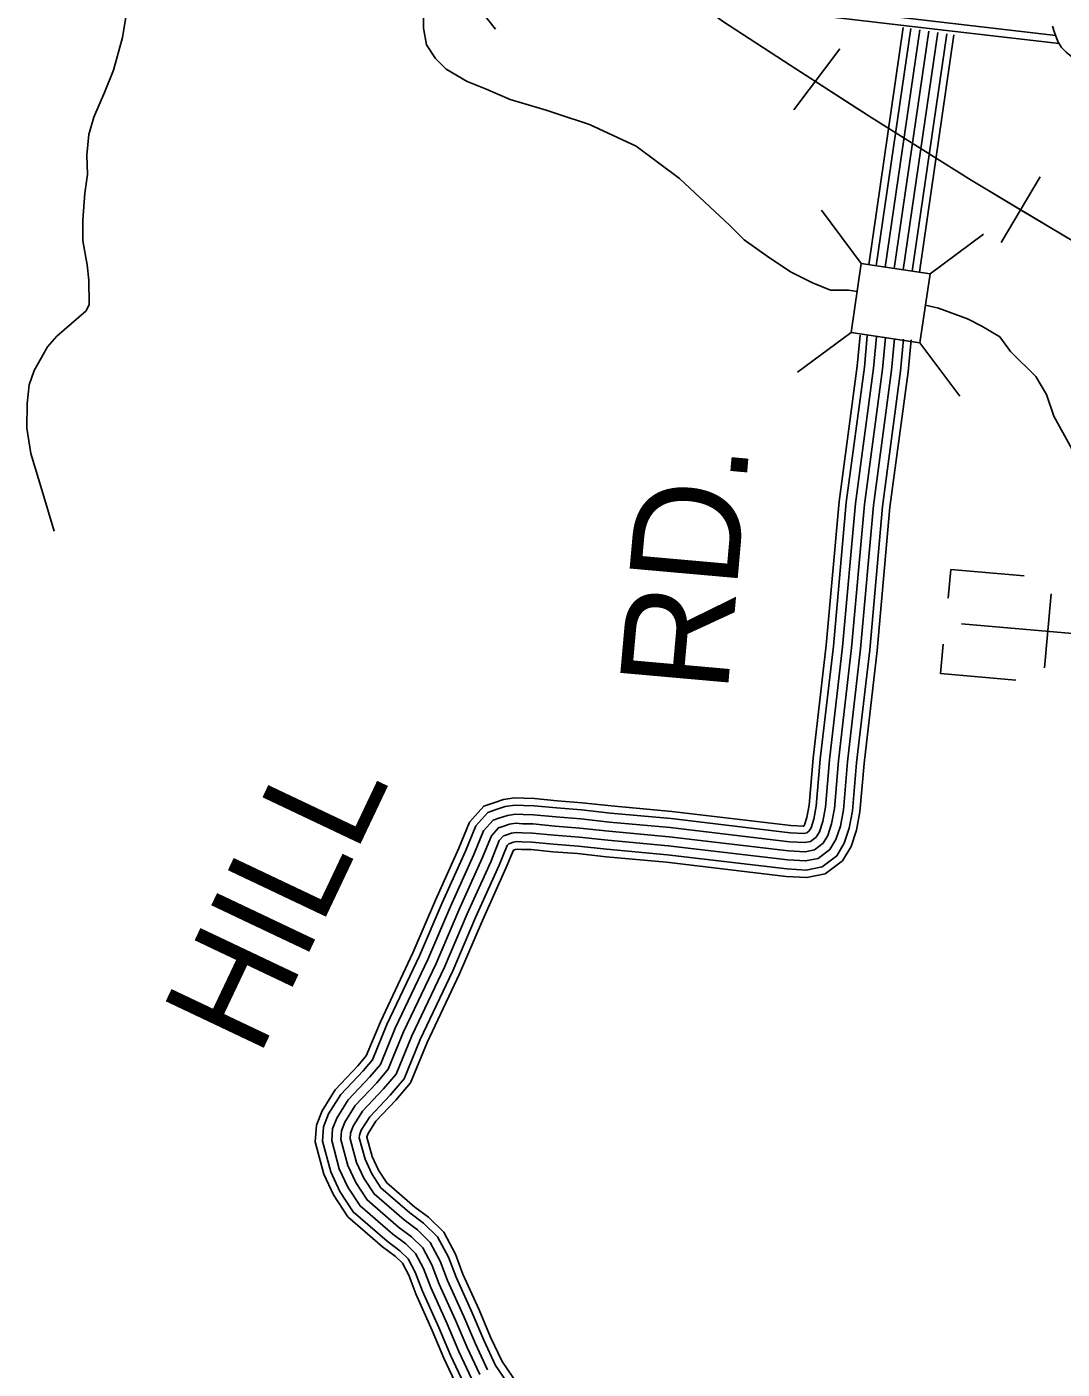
# Model space of a CAD drawing. Extents: x 1788175 to 1969470, y 584502 to 738744.
# Drawn here: x 1901958 to 1905488, y 648680 to 653258 of the extents above; entities that cross this region are included whole.
import ezdxf

# ---------------------------------------------------------------- set-up
doc = ezdxf.new("R2010")
doc.units = 0
for name, color, linetype in [('DESIGN - CONTOURS - Intermediate with optional Text', 7, 'Continuous'), ('DESIGN - ROW - Right-of-Way and Easement Labels', 7, 'Continuous'), ('DESIGN - TRANSPORTATION - Text', 7, 'Continuous'), ('DESIGN - UTILITIES - Cable (Underground) with Text', 7, 'Continuous'), ('SURVEY - DRAINAGE - Storm Sewer', 7, 'Continuous'), ('SURVEY - TRANSPORTATION - Roads', 7, 'Continuous'), ('SURVEY - VEGETATION - Features with Text', 7, 'Continuous')]:
    doc.layers.add(name, color=color, linetype=linetype)

msp = doc.modelspace()

# ---------------------------------------------------------------- linework, layer by layer
at = {"layer": 'DESIGN - CONTOURS - Intermediate with optional Text'}
for p, q in [((1904573.5, 652974.9), (1904730.1, 653182.5)), ((1905279.6, 652522.5), (1905412.6, 652745.9))]:
    msp.add_line(p, q, dxfattribs=at)
for points in [[(1902167.7, 655895.7), (1902267, 655730), (1902364.2, 655549.4), (1902528.1, 655284.2), (1902603.1, 655155.5), (1902682.1, 655030.8), (1902836.4, 654825.5), (1903141.8, 654503), (1903782.2, 653809.7), (1904035.9, 653529.6), (1904119.3, 653446.9), (1904214.6, 653364.1), (1904329.9, 653277.2), (1904560.6, 653127.4), (1904839.1, 652947.2), (1905177.3, 652734.6), (1905531.6, 652523.8), (1905678.7, 652422.7), (1905804, 652335.7), (1905919.4, 652260.8)], [(1904236.2, 653347.8), (1904329.9, 653277.2), (1904560.6, 653127.4), (1904785.3, 652982.1)], [(1904785.3, 652982.1), (1904839.1, 652947.2), (1905177.3, 652734.6), (1905346.1, 652634.2)], [(1905346.1, 652634.2), (1905531.6, 652523.8), (1905678.7, 652422.7), (1905804, 652335.7), (1905898.9, 652274.1)]]:
    msp.add_lwpolyline(points, dxfattribs=at)
at = {"layer": 'DESIGN - TRANSPORTATION - Text'}
for points in [[(1902373.6, 653561.6), (1902340.5, 653505.7), (1902313.8, 653419.8), (1902303.1, 653331.8), (1902284.3, 653221.8), (1902253.4, 653109.9), (1902222.9, 653034.1), (1902186.2, 652950.3), (1902169.8, 652890.3), (1902163.2, 652820.3), (1902164.7, 652754.2), (1902156.2, 652690.2), (1902149.5, 652598.2), (1902149, 652528.1), (1902164.3, 652445.9), (1902169.9, 652393.8), (1902170.7, 652310.6), (1902161.1, 652289.8)], [(1903606.4, 653010.2), (1903522.1, 653046.1), (1903460, 653072), (1903387.7, 653113.4), (1903351.5, 653149.6), (1903320.4, 653196.2), (1903310.1, 653253.1), (1903310.1, 653429)], [(1903606.4, 653010.2), (1903729.1, 652973.4), (1903766, 652961.1), (1903876.4, 652924.3), (1904035.9, 652850.7), (1904183.2, 652740.2), (1904355, 652580.7), (1904404, 652531.6), (1904489.9, 652470.3), (1904563.6, 652421.2), (1904637.2, 652384.4), (1904698.5, 652359.8), (1904759.9, 652359.8), (1904788.9, 652355.7)], [(1905022.1, 652308.4), (1905066.7, 652298.5), (1905164.8, 652261.7), (1905213.9, 652237.1), (1905275.3, 652200.3), (1905312.1, 652151.2), (1905398, 652065.3), (1905434.8, 652004), (1905459.3, 651930.4), (1905582.6, 651707.2)], [(1902051, 651537.7), (1902013.3, 651667.4), (1901971.5, 651803), (1901958.4, 651888.9), (1901959.3, 651973.1), (1901966.5, 652037.3), (1901983.8, 652085.6), (1902028.8, 652166.3), (1902060.3, 652202.8), (1902161.1, 652289.8)]]:
    msp.add_lwpolyline(points, dxfattribs=at)
at = {"layer": 'DESIGN - UTILITIES - Cable (Underground) with Text'}
for p, q in [((1905108.4, 651407.2), (1905099.7, 651309.3)), ((1905358.8, 651385.2), (1905108.4, 651407.4)), ((1905428.2, 651071.7), (1905450.5, 651324.3)), ((1905073.1, 651052.9), (1905081.8, 651152.1)), ((1905073.1, 651052.7), (1905330.2, 651030.1))]:
    msp.add_line(p, q, dxfattribs=at)
msp.add_lwpolyline([(1905705.9, 651172.8), (1905145.1, 651222.5)], dxfattribs=at)
at = {"layer": 'SURVEY - DRAINAGE - Storm Sewer'}
for p, q in [((1903415.4, 653428), (1903556.1, 653249.8)), ((1904802.9, 652450.4), (1904667.4, 652632.8)), ((1905037.9, 652415.8), (1905220.3, 652551.2)), ((1904768.2, 652215.4), (1904585.9, 652080)), ((1905003.2, 652180.7), (1905138.7, 651998.4))]:
    msp.add_line(p, q, dxfattribs=at)
msp.add_lwpolyline([(1904802.9, 652450.4), (1904768.2, 652215.4), (1905003.2, 652180.7), (1905037.9, 652415.8)], close=True, dxfattribs=at)
at = {"layer": 'SURVEY - TRANSPORTATION - Roads'}
for points in [[(1903417.7, 653447.5), (1904110.7, 653361.8), (1905063.8, 653248.8), (1905477.9, 653200.5)], [(1903420.7, 653473), (1904113.8, 653387.3), (1905066.8, 653274.4), (1905465.9, 653227.8)], [(1904946.5, 653255.5), (1904828.9, 652446.6)], [(1904971.9, 653251.8), (1904854.3, 652442.8)], [(1905002.6, 653247.3), (1904885, 652438.3)], [(1905033.3, 653242.8), (1904915.7, 652433.8)], [(1905033.3, 653242.8), (1904915.7, 652433.8)], [(1905064, 653238.4), (1904946.3, 652429.3)], [(1905094.6, 653233.9), (1904977, 652424.7)], [(1905119.1, 653230.4), (1905001.4, 652421.1)], [(1903427, 648618.7), (1903379.9, 648718.3), (1903340.4, 648812.6), (1903284.1, 648937.3), (1903260.3, 649000.4), (1903238.5, 649041.2), (1903213.6, 649065.4), (1903171.2, 649097.3), (1903052.3, 649199.9), (1903004.2, 649274.3), (1902971.1, 649344.7), (1902941.4, 649455.3), (1902945.8, 649511.9), (1902964.9, 649561.6), (1903009.1, 649632.6), (1903086.5, 649714.3), (1903115.5, 649748.7), (1903163.6, 649865.2), (1903274.8, 650099.7), (1903352, 650280.2), (1903431.4, 650456.9), (1903467.5, 650546), (1903516.1, 650600.3), (1903550.1, 650612.1), (1903583.6, 650623), (1903621, 650628.7), (1903652.2, 650627.2), (1903689, 650626.1), (1903766.6, 650618.8), (1903852, 650612.1), (1903950.7, 650601.4), (1904157.5, 650582.3), (1904562.8, 650534.3), (1904605, 650531.9), (1904606.6, 650532.2), (1904607.1, 650532.5), (1904609.3, 650536.2), (1904617.8, 650561.6), (1904625.3, 650603.6), (1904638.9, 650763.4), (1904683.9, 651148.8), (1904727.5, 651638.9), (1904789.4, 652100.6), (1904799, 652205.9)], [(1903448.5, 648631.1), (1903402.5, 648728.3), (1903363.1, 648822.4), (1903307, 648946.8), (1903282.8, 649010.6), (1903258.5, 649056.2), (1903229.7, 649084.2), (1903186.7, 649116.5), (1903071.2, 649216.3), (1903025.9, 649286.3), (1902994.4, 649353.3), (1902966.3, 649457.6), (1902970.2, 649506.4), (1902987.1, 649550.5), (1903028.8, 649617.4), (1903104.9, 649697.9), (1903136.9, 649735.7), (1903186.2, 649855.2), (1903297.3, 650089.5), (1903374.7, 650270.3), (1903454.1, 650447.2), (1903488.8, 650532.7), (1903530.3, 650579), (1903558, 650588.7), (1903589.3, 650598.8), (1903622.3, 650603.9), (1903651.2, 650602.5), (1903687.5, 650601.4), (1903764.4, 650594.2), (1903849.7, 650587.5), (1903948.3, 650576.8), (1904154.9, 650557.7), (1904560.6, 650509.6), (1904606.8, 650507), (1904617.1, 650509.1), (1904625.9, 650515.7), (1904631.9, 650525.8), (1904641.8, 650555.4), (1904649.8, 650600.4), (1904663.5, 650761), (1904708.5, 651146.3), (1904752.1, 651636.2), (1904814, 652097.8), (1904823.6, 652203.7)], [(1903475.4, 648646.6), (1903430.8, 648741), (1903391.5, 648834.8), (1903335.6, 648958.7), (1903311.1, 649023.5), (1903283.6, 649075.1), (1903249.9, 649107.8), (1903206.2, 649140.7), (1903094.8, 649236.9), (1903053, 649301.4), (1903023.6, 649364), (1902997.7, 649460.5), (1903000.7, 649499.5), (1903015, 649536.6), (1903053.5, 649598.4), (1903128, 649677.2), (1903163.7, 649719.4), (1903214.5, 649842.6), (1903325.6, 650076.8), (1903403.1, 650257.9), (1903482.6, 650435), (1903515.5, 650516), (1903548.1, 650552.4), (1903567.9, 650559.3), (1903596.5, 650568.6), (1903623.9, 650572.8), (1903650, 650571.5), (1903685.6, 650570.4), (1903761.8, 650563.3), (1903846.8, 650556.6), (1903945.2, 650546), (1904151.7, 650526.9), (1904557.9, 650478.7), (1904609, 650475.8), (1904630.1, 650480.1), (1904649.4, 650494.6), (1904660.2, 650512.8), (1904671.9, 650547.8), (1904680.6, 650596.3), (1904694.4, 650757.9), (1904739.3, 651143.1), (1904782.9, 651632.7), (1904844.8, 652094.3), (1904854.5, 652200.9)], [(1903502.4, 648662.1), (1903459.2, 648753.6), (1903419.9, 648847.2), (1903364.3, 648970.5), (1903339.4, 649036.3), (1903308.6, 649093.9), (1903270.1, 649131.4), (1903225.7, 649164.8), (1903118.4, 649257.4), (1903080.2, 649316.5), (1903052.8, 649374.7), (1903029, 649463.4), (1903031.3, 649492.5), (1903042.9, 649522.8), (1903078.1, 649579.3), (1903151.1, 649656.5), (1903190.5, 649703.1), (1903242.9, 649830.1), (1903353.8, 650064), (1903431.5, 650245.4), (1903511.2, 650422.8), (1903542.2, 650499.4), (1903565.8, 650525.8), (1903577.8, 650529.9), (1903603.7, 650538.3), (1903625.5, 650541.7), (1903648.7, 650540.5), (1903683.7, 650539.5), (1903759.1, 650532.4), (1903843.9, 650525.7), (1903942.1, 650515.1), (1904148.4, 650496.1), (1904555.2, 650447.8), (1904611.3, 650444.6), (1904643.2, 650451.1), (1904672.9, 650473.6), (1904688.6, 650499.8), (1904702, 650540.1), (1904711.4, 650592.3), (1904725.2, 650754.7), (1904770.1, 651139.9), (1904813.7, 651629.3), (1904875.6, 652090.9), (1904885.3, 652198.1)], [(1903502.4, 648662.1), (1903459.2, 648753.6), (1903419.9, 648847.2), (1903364.3, 648970.5), (1903339.4, 649036.3), (1903308.6, 649093.9), (1903270.1, 649131.4), (1903225.7, 649164.8), (1903118.4, 649257.4), (1903080.2, 649316.5), (1903052.8, 649374.7), (1903029, 649463.4), (1903031.3, 649492.5), (1903042.9, 649522.8), (1903078.1, 649579.3), (1903151.1, 649656.5), (1903190.5, 649703.1), (1903242.9, 649830.1), (1903353.8, 650064), (1903431.5, 650245.4), (1903511.2, 650422.8), (1903542.2, 650499.4), (1903565.8, 650525.8), (1903577.8, 650529.9), (1903603.7, 650538.3), (1903625.5, 650541.7), (1903648.7, 650540.5), (1903683.7, 650539.5), (1903759.1, 650532.4), (1903843.9, 650525.7), (1903942.1, 650515.1), (1904148.4, 650496.1), (1904555.2, 650447.8), (1904611.3, 650444.6), (1904643.2, 650451.1), (1904672.9, 650473.6), (1904688.6, 650499.8), (1904702, 650540.1), (1904711.4, 650592.3), (1904725.2, 650754.7), (1904770.1, 651139.9), (1904813.7, 651629.3), (1904875.6, 652090.9), (1904885.3, 652198.1)], [(1903529.4, 648677.5), (1903487.5, 648766.2), (1903448.3, 648859.5), (1903392.9, 648982.4), (1903367.7, 649049.1), (1903333.7, 649112.8), (1903290.3, 649155), (1903245.1, 649189), (1903142, 649278), (1903107.3, 649331.6), (1903082, 649385.4), (1903060.3, 649466.3), (1903061.8, 649485.6), (1903070.7, 649508.9), (1903102.8, 649560.3), (1903174.3, 649635.8), (1903217.3, 649686.8), (1903271.2, 649817.5), (1903382.1, 650051.3), (1903459.9, 650233), (1903539.7, 650410.6), (1903568.9, 650482.7), (1903583.6, 650499.1), (1903587.6, 650500.5), (1903610.8, 650508.1), (1903627.1, 650510.6), (1903647.5, 650509.5), (1903681.8, 650508.5), (1903756.5, 650501.5), (1903841, 650494.9), (1903939, 650484.3), (1904145.2, 650465.2), (1904552.5, 650416.9), (1904613.5, 650413.5), (1904656.3, 650422.1), (1904696.4, 650452.5), (1904716.9, 650486.8), (1904732.2, 650532.4), (1904742.1, 650588.2), (1904756.1, 650751.6), (1904801, 651136.8), (1904844.5, 651625.9), (1904906.4, 652087.4), (1904916.2, 652195.3)], [(1903641.6, 648568.7), (1903556.3, 648693), (1903515.8, 648778.8), (1903476.8, 648871.9), (1903421.6, 648994.3), (1903396, 649062), (1903358.8, 649131.6), (1903310.5, 649178.6), (1903264.6, 649213.1), (1903165.6, 649298.6), (1903134.5, 649346.7), (1903111.3, 649396.1), (1903091.6, 649469.2), (1903092.4, 649478.7), (1903098.6, 649495), (1903127.5, 649541.3), (1903197.4, 649615.2), (1903244.2, 649670.5), (1903299.6, 649805), (1903410.4, 650038.5), (1903488.2, 650220.5), (1903568.2, 650398.5), (1903595.6, 650466.1), (1903601.2, 650472.3), (1903618, 650477.8), (1903628.7, 650479.4), (1903646.2, 650478.6), (1903679.8, 650477.6), (1903753.8, 650470.6), (1903838.2, 650464), (1903935.9, 650453.4), (1904141.9, 650434.4), (1904549.8, 650386), (1904615.7, 650382.3), (1904669.3, 650393.1), (1904720, 650431.4), (1904745.2, 650473.8), (1904762.3, 650524.7), (1904772.9, 650584.2), (1904786.9, 650748.5), (1904831.8, 651133.6), (1904875.3, 651622.4), (1904937.3, 652083.9), (1904947.1, 652192.5)], [(1903663.8, 648581.8), (1903578.7, 648705.9), (1903539.3, 648789.3), (1903500.4, 648882.2), (1903445.3, 649004.1), (1903419.4, 649072.6), (1903379.6, 649147.3), (1903327.3, 649198.2), (1903280.7, 649233.2), (1903185.2, 649315.6), (1903157, 649359.2), (1903135.5, 649405), (1903117.6, 649471.6), (1903117.7, 649473), (1903121.7, 649483.5), (1903147.9, 649525.5), (1903216.5, 649598), (1903266.4, 649657), (1903323.1, 649794.5), (1903433.8, 650028), (1903511.8, 650210.2), (1903591.8, 650388.4), (1903617, 650450.4), (1903624, 650452.7), (1903630, 650453.6), (1903645.2, 650452.9), (1903678.2, 650451.9), (1903751.6, 650445), (1903835.8, 650438.4), (1903933.3, 650427.9), (1904139.2, 650408.8), (1904547.5, 650360.4), (1904617.6, 650356.4), (1904680.2, 650369.1), (1904739.5, 650413.9), (1904768.8, 650463), (1904787.3, 650518.3), (1904798.4, 650580.8), (1904812.5, 650745.9), (1904857.4, 651131), (1904900.9, 651619.6), (1904962.8, 652081.1), (1904972.7, 652190.2)]]:
    msp.add_lwpolyline(points, dxfattribs=at)
at = {"layer": 'SURVEY - VEGETATION - Features with Text'}
msp.add_lwpolyline([(1905775.3, 653275.5), (1905772.9, 653254.1), (1905766.6, 653231.4), (1905760.3, 653211.5), (1905747.6, 653193), (1905732.1, 653174.4), (1905714.1, 653159.9), (1905692.1, 653144.9), (1905672, 653135.2), (1905652.4, 653129.5), (1905631.2, 653125.5), (1905598.6, 653125.8), (1905570.1, 653131.7), (1905544.9, 653141.7), (1905521.2, 653155), (1905501.5, 653171), (1905486.2, 653187.2), (1905473.4, 653207.8), (1905462, 653238.2), (1905455.4, 653259.7)], dxfattribs=at)

# ---------------------------------------------------------------- texts
at = {"layer": 'DESIGN - ROW - Right-of-Way and Easement Labels'}
for s, rotation, p in [('RD.', 84.9147, (1904346.7, 650981.5)), ('HILL', 64.6264, (1902748.7, 649739.6))]:
    msp.add_text(s, height=370, rotation=rotation, dxfattribs=at).set_placement(p)

doc.saveas('drawing.dxf')
